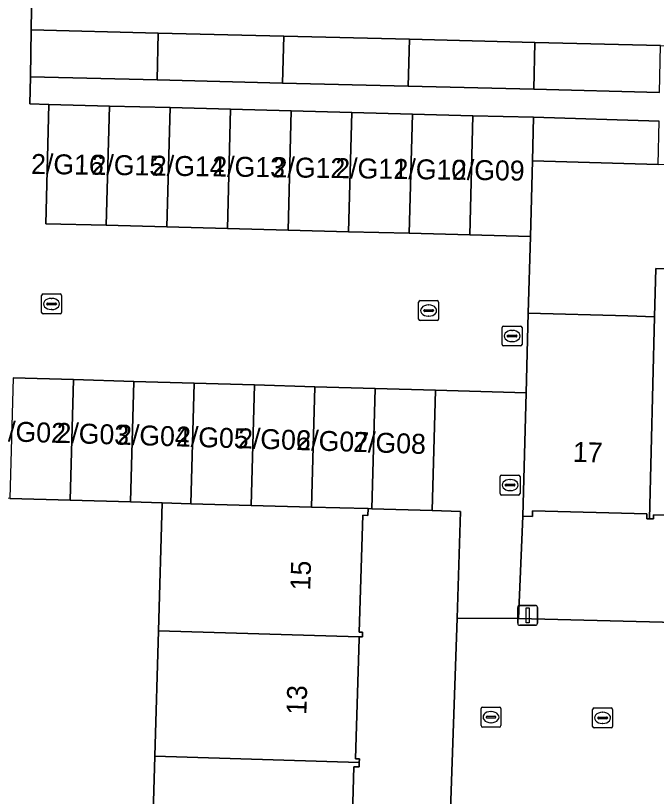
# Model space of a CAD drawing. Extents: x 162082 to 163401, y 388089 to 388636.
# Drawn here: x 162369.45 to 162401.58, y 388400.98 to 388440.14 of the extents above; entities that cross this region are included whole.
import ezdxf

# ---------------------------------------------------------------- set-up
doc = ezdxf.new("R2010")
doc.units = 0
for name, color, linetype in [('IMGEO_Erf', 7, 'Continuous'), ('IMGEO_Kolk', 7, 'Continuous'), ('IMGEO_Lichtmast', 7, 'Continuous'), ('IMGEO_Pand', 7, 'Continuous'), ('IMGEO_Pand_nummerreeks', 7, 'Continuous'), ('IMGEO_Rijbaan_lokaal_open', 7, 'Continuous'), ('IMGEO_Rioolput', 7, 'Continuous'), ('IMGEO_Voetpad_open', 7, 'Continuous')]:
    doc.layers.add(name, color=color, linetype=linetype)

msp = doc.modelspace()

# ---------------------------------------------------------------- linework, layer by layer
at = {"layer": 'IMGEO_Erf'}
for points in [[(162370.394, 388449.881), (162370.224, 388439.424), (162376.596, 388439.265), (162382.893, 388439.109), (162389.192, 388438.952), (162395.49, 388438.795), (162401.787, 388438.638), (162408.086, 388438.481), (162414.386, 388438.325), (162420.681, 388438.168), (162426.979, 388438.011), (162433.427, 388437.851), (162433.687, 388448.306)], [(162391.221, 388399.33), (162391.581, 388409.926), (162391.763, 388415.268), (162390.331, 388415.319), (162387.304, 388415.408), (162387.119, 388415.413), (162387.109, 388415.076), (162386.857, 388415.084), (162386.676, 388409.21), (162386.847, 388409.213), (162386.84, 388408.985), (162386.672, 388408.99), (162386.669, 388408.898), (162386.493, 388402.873), (162386.686, 388402.867), (162386.681, 388402.687), (162386.674, 388402.456), (162386.406, 388402.464), (162386.231, 388396.501)], [(162407.441, 388414.947), (162401.436, 388415.105), (162401.431, 388414.896), (162401.23, 388414.901), (162401.092, 388414.905), (162401.098, 388415.148), (162395.37, 388415.3), (162395.363, 388415.021), (162394.878, 388415.034), (162394.658, 388409.896), (162432.729, 388408.927)]]:
    msp.add_lwpolyline(points, dxfattribs=at)
for points in [[(162433.275, 388431.733), (162426.855, 388431.922), (162420.558, 388432.108), (162414.261, 388432.294), (162407.964, 388432.479), (162401.666, 388432.665), (162395.361, 388432.851), (162395.261, 388429.06), (162395.146, 388425.209), (162400.145, 388425.077), (162401.492, 388425.041), (162401.554, 388427.451), (162407.852, 388427.288), (162407.79, 388424.875), (162414.088, 388424.709), (162420.385, 388424.543), (162426.683, 388424.377), (162433.036, 388424.209)], [(162376.236, 388396.697), (162376.423, 388402.994), (162376.61, 388409.292), (162376.8, 388415.702), (162375.2, 388415.749), (162372.174, 388415.837), (162369.148, 388415.926), (162368.481, 388415.945), (162368.456, 388414.976), (162368.314, 388409.541), (162368.148, 388403.242), (162367.983, 388396.945), (162367.818, 388390.647), (162367.652, 388384.348), (162367.487, 388378.051), (162367.322, 388371.753), (162367.158, 388365.51), (162364.636, 388365.576), (162364.63, 388365.331), (162375.298, 388365.051), (162375.489, 388371.508), (162375.676, 388377.805), (162375.863, 388384.102), (162376.05, 388390.4)]]:
    msp.add_lwpolyline(points, close=True, dxfattribs=at)
at = {"layer": 'IMGEO_Kolk'}
for p, q in [((162370.822, 388426.179), (162371.674, 388426.179)), ((162370.747, 388425.253), (162370.747, 388426.105)), ((162371.235, 388425.959), (162371.26, 388425.959)), ((162371.748, 388426.105), (162371.748, 388425.253)), ((162389.656, 388424.922), (162389.656, 388425.774)), ((162389.731, 388425.848), (162390.583, 388425.848)), ((162390.657, 388425.774), (162390.657, 388424.922)), ((162371.006, 388425.673), (162371.006, 388425.685)), ((162371.444, 388425.636), (162371.046, 388425.636)), ((162371.049, 388425.722), (162371.447, 388425.722)), ((162371.258, 388425.399), (162371.233, 388425.399)), ((162371.49, 388425.685), (162371.49, 388425.673)), ((162389.958, 388425.391), (162390.356, 388425.391)), ((162390.144, 388425.628), (162390.169, 388425.628)), ((162371.674, 388425.179), (162370.822, 388425.179)), ((162389.915, 388425.342), (162389.915, 388425.354)), ((162390.353, 388425.305), (162389.955, 388425.305)), ((162390.167, 388425.068), (162390.142, 388425.068)), ((162390.399, 388425.354), (162390.399, 388425.342)), ((162390.583, 388424.848), (162389.731, 388424.848)), ((162393.743, 388416.169), (162393.743, 388417.021)), ((162393.818, 388417.095), (162394.67, 388417.095)), ((162394.231, 388416.875), (162394.256, 388416.875)), ((162394.744, 388417.021), (162394.744, 388416.169)), ((162394.002, 388416.589), (162394.002, 388416.601)), ((162394.44, 388416.552), (162394.042, 388416.552)), ((162394.045, 388416.638), (162394.443, 388416.638)), ((162394.486, 388416.601), (162394.486, 388416.589)), ((162394.67, 388416.095), (162393.818, 388416.095)), ((162394.254, 388416.315), (162394.229, 388416.315)), ((162398.456, 388405.418), (162399.308, 388405.418)), ((162398.381, 388404.492), (162398.381, 388405.344)), ((162398.869, 388405.198), (162398.894, 388405.198)), ((162399.382, 388405.344), (162399.382, 388404.492)), ((162398.64, 388404.912), (162398.64, 388404.924)), ((162399.078, 388404.875), (162398.68, 388404.875)), ((162398.683, 388404.961), (162399.081, 388404.961)), ((162398.892, 388404.638), (162398.867, 388404.638)), ((162399.124, 388404.924), (162399.124, 388404.912)), ((162399.308, 388404.418), (162398.456, 388404.418))]:
    msp.add_line(p, q, dxfattribs=at)
for points in [[(162370.822, 388426.179), (162371.674, 388426.179)], [(162370.747, 388425.253), (162370.747, 388426.105)], [(162371.748, 388426.105), (162371.748, 388425.253)], [(162389.656, 388424.922), (162389.656, 388425.774)], [(162389.731, 388425.848), (162390.583, 388425.848)], [(162390.657, 388425.774), (162390.657, 388424.922)], [(162371.674, 388425.179), (162370.822, 388425.179)], [(162390.583, 388424.848), (162389.731, 388424.848)], [(162393.743, 388416.169), (162393.743, 388417.021)], [(162393.818, 388417.095), (162394.67, 388417.095)], [(162394.744, 388417.021), (162394.744, 388416.169)], [(162394.67, 388416.095), (162393.818, 388416.095)], [(162398.456, 388405.418), (162399.308, 388405.418)], [(162398.381, 388404.492), (162398.381, 388405.344)], [(162399.382, 388405.344), (162399.382, 388404.492)], [(162399.308, 388404.418), (162398.456, 388404.418)]]:
    msp.add_lwpolyline(points, dxfattribs=at)
for centre, radius, start, end in [((162370.824, 388426.103), 0.0765, 91.552, 178.448), ((162370.824, 388426.103), 0.0765, 91.552, 178.448), ((162371.672, 388426.103), 0.0765, 1.552, 88.448), ((162371.672, 388426.103), 0.0765, 1.552, 88.448), ((162389.733, 388425.772), 0.0765, 91.552, 178.448), ((162389.733, 388425.772), 0.0765, 91.552, 178.448), ((162390.581, 388425.772), 0.0765, 1.552, 88.448), ((162390.581, 388425.772), 0.0765, 1.552, 88.448), ((162371.046, 388425.682), 0.0403, 85.8775, 175.7526), ((162371.043, 388425.672), 0.0366, 178.938, 274.7102), ((162371.447, 388425.679), 0.043, 264.8664, 352.4533), ((162371.451, 388425.684), 0.0386, 1.7309, 96.639), ((162389.955, 388425.351), 0.0403, 85.8775, 175.7526), ((162390.36, 388425.353), 0.0386, 1.7309, 96.639), ((162370.824, 388425.255), 0.0765, 181.552, 268.448), ((162370.824, 388425.255), 0.0765, 181.552, 268.448), ((162371.672, 388425.255), 0.0765, 271.552, 358.448), ((162371.672, 388425.255), 0.0765, 271.552, 358.448), ((162389.952, 388425.341), 0.0366, 178.938, 274.7102), ((162390.356, 388425.348), 0.043, 264.8664, 352.4533), ((162389.733, 388424.924), 0.0765, 181.552, 268.448), ((162389.733, 388424.924), 0.0765, 181.552, 268.448), ((162390.581, 388424.924), 0.0765, 271.552, 358.448), ((162390.581, 388424.924), 0.0765, 271.552, 358.448), ((162393.82, 388417.019), 0.0765, 91.552, 178.448), ((162393.82, 388417.019), 0.0765, 91.552, 178.448), ((162394.668, 388417.019), 0.0765, 1.552, 88.448), ((162394.668, 388417.019), 0.0765, 1.552, 88.448), ((162394.042, 388416.598), 0.0403, 85.8775, 175.7526), ((162394.039, 388416.588), 0.0366, 178.938, 274.7102), ((162394.443, 388416.595), 0.043, 264.8664, 352.4533), ((162394.447, 388416.6), 0.0386, 1.7309, 96.639), ((162393.82, 388416.171), 0.0765, 181.552, 268.448), ((162393.82, 388416.171), 0.0765, 181.552, 268.448), ((162394.668, 388416.171), 0.0765, 271.552, 358.448), ((162394.668, 388416.171), 0.0765, 271.552, 358.448), ((162398.458, 388405.342), 0.0765, 91.552, 178.448), ((162398.458, 388405.342), 0.0765, 91.552, 178.448), ((162399.306, 388405.342), 0.0765, 1.552, 88.448), ((162399.306, 388405.342), 0.0765, 1.552, 88.448), ((162398.68, 388404.921), 0.0403, 85.8775, 175.7526), ((162398.677, 388404.911), 0.0366, 178.938, 274.7102), ((162399.081, 388404.918), 0.043, 264.8664, 352.4533), ((162399.085, 388404.923), 0.0386, 1.7309, 96.639), ((162398.458, 388404.494), 0.0765, 181.552, 268.448), ((162398.458, 388404.494), 0.0765, 181.552, 268.448), ((162399.306, 388404.494), 0.0765, 271.552, 358.448), ((162399.306, 388404.494), 0.0765, 271.552, 358.448)]:
    msp.add_arc(centre, radius, start, end, dxfattribs=at)
for centre, major_axis, ratio, start_param, end_param in [((162371.234, 388425.679), (-0.387, 0.002), 0.722429, 4.712389, 7.853982), ((162371.259, 388425.679), (-0.39, 0.002), 0.717154, 1.570796, 4.712389), ((162390.143, 388425.348), (-0.387, 0.002), 0.722429, 4.712389, 7.853982), ((162390.168, 388425.348), (-0.39, 0.002), 0.717154, 1.570796, 4.712389), ((162394.23, 388416.595), (-0.387, 0.002), 0.722429, 4.712389, 7.853982), ((162394.255, 388416.595), (-0.39, 0.002), 0.717154, 1.570796, 4.712389), ((162398.868, 388404.918), (-0.387, 0.002), 0.722429, 4.712389, 7.853982), ((162398.893, 388404.918), (-0.39, 0.002), 0.717154, 1.570796, 4.712389)]:
    msp.add_ellipse(centre, major_axis=major_axis, ratio=ratio, start_param=start_param, end_param=end_param, dxfattribs=at)
at = {"layer": 'IMGEO_Lichtmast'}
for p, q in [((162394.725, 388410.562), (162395.515, 388410.562)), ((162395.515, 388410.562), (162394.725, 388410.562)), ((162394.625, 388409.662), (162394.625, 388410.462)), ((162394.625, 388410.462), (162394.625, 388409.662)), ((162395.615, 388410.462), (162395.615, 388409.662)), ((162395.615, 388409.662), (162395.615, 388410.462)), ((162395.515, 388409.562), (162394.725, 388409.562)), ((162394.725, 388409.562), (162395.515, 388409.562))]:
    msp.add_line(p, q, dxfattribs=at)
msp.add_lwpolyline([(162395.045, 388410.437), (162395.195, 388410.437), (162395.195, 388409.687), (162395.045, 388409.687), (162395.045, 388410.437)], dxfattribs=at)
for centre, start, end in [((162394.725, 388410.462), 90, 180), ((162394.725, 388410.462), 90, 180), ((162395.515, 388410.462), 0, 90), ((162395.515, 388410.462), 360, 90), ((162394.725, 388409.662), 180, 270), ((162394.725, 388409.662), 180, 270), ((162395.515, 388409.662), 270, 0), ((162395.515, 388409.662), 270, 0)]:
    msp.add_arc(centre, 0.1, start, end, dxfattribs=at)
at = {"layer": 'IMGEO_Pand'}
for points in [[(162376.596, 388439.265), (162370.224, 388439.424), (162370.187, 388437.072), (162376.54, 388436.914)], [(162382.893, 388439.109), (162376.596, 388439.265), (162376.54, 388436.914), (162382.836, 388436.757)], [(162389.192, 388438.952), (162382.893, 388439.109), (162382.836, 388436.757), (162389.136, 388436.6)], [(162395.49, 388438.795), (162389.192, 388438.952), (162389.136, 388436.6), (162395.432, 388436.444)], [(162401.787, 388438.638), (162395.49, 388438.795), (162395.432, 388436.444), (162401.73, 388436.287)], [(162373.992, 388429.624), (162374.15, 388435.604), (162371.111, 388435.685), (162370.953, 388429.705)], [(162373.992, 388429.624), (162377.03, 388429.544), (162377.189, 388435.524), (162374.15, 388435.604)], [(162380.068, 388429.463), (162380.227, 388435.443), (162377.189, 388435.524), (162377.03, 388429.544)], [(162380.068, 388429.463), (162383.107, 388429.382), (162383.266, 388435.362), (162380.227, 388435.443)], [(162383.107, 388429.382), (162386.146, 388429.302), (162386.304, 388435.282), (162383.266, 388435.362)], [(162389.184, 388429.221), (162389.343, 388435.201), (162386.304, 388435.282), (162386.146, 388429.302)], [(162392.381, 388435.121), (162389.343, 388435.201), (162389.184, 388429.221), (162392.222, 388429.141)], [(162392.381, 388435.121), (162392.222, 388429.141), (162395.261, 388429.06), (162395.361, 388432.851), (162395.419, 388435.04)], [(162401.666, 388432.665), (162401.716, 388434.854), (162395.419, 388435.04), (162395.361, 388432.851)], [(162407.79, 388424.875), (162407.852, 388427.288), (162401.554, 388427.451), (162401.492, 388425.041), (162401.23, 388414.901), (162401.431, 388414.896), (162401.436, 388415.105), (162407.441, 388414.947), (162407.533, 388414.945)], [(162401.492, 388425.041), (162400.145, 388425.077), (162395.146, 388425.209), (162395.041, 388421.221), (162394.878, 388415.034), (162395.363, 388415.021), (162395.37, 388415.3), (162401.098, 388415.148), (162401.092, 388414.905), (162401.23, 388414.901)], [(162372.174, 388415.837), (162372.351, 388421.882), (162369.325, 388421.97), (162369.148, 388415.926)], [(162372.174, 388415.837), (162375.2, 388415.749), (162375.377, 388421.793), (162372.351, 388421.882)], [(162376.8, 388415.702), (162378.226, 388415.662), (162378.403, 388421.704), (162375.377, 388421.793), (162375.2, 388415.749)], [(162378.226, 388415.662), (162381.252, 388415.577), (162381.429, 388421.616), (162378.403, 388421.704)], [(162381.429, 388421.616), (162381.252, 388415.577), (162384.278, 388415.493), (162384.455, 388421.527)], [(162387.481, 388421.439), (162384.455, 388421.527), (162384.278, 388415.493), (162387.119, 388415.413), (162387.304, 388415.408)], [(162387.481, 388421.439), (162387.304, 388415.408), (162390.331, 388415.319), (162390.507, 388421.35)], [(162386.857, 388415.084), (162387.109, 388415.076), (162387.119, 388415.413), (162384.278, 388415.493), (162381.252, 388415.577), (162378.226, 388415.662), (162376.8, 388415.702), (162376.61, 388409.292), (162386.672, 388408.99), (162386.84, 388408.985), (162386.847, 388409.213), (162386.676, 388409.21)], [(162386.669, 388408.898), (162386.672, 388408.99), (162376.61, 388409.292), (162376.423, 388402.994), (162386.681, 388402.687), (162386.686, 388402.867), (162386.493, 388402.873)], [(162376.423, 388402.994), (162376.236, 388396.697), (162386.506, 388396.389), (162386.509, 388396.493), (162386.231, 388396.501), (162386.406, 388402.464), (162386.674, 388402.456), (162386.681, 388402.687)]]:
    msp.add_lwpolyline(points, close=True, dxfattribs=at)
at = {"layer": 'IMGEO_Rijbaan_lokaal_open'}
msp.add_lwpolyline([(162369.325, 388421.97), (162372.351, 388421.882), (162375.377, 388421.793), (162378.403, 388421.704), (162381.429, 388421.616), (162384.455, 388421.527), (162387.481, 388421.439), (162390.507, 388421.35), (162395.041, 388421.221), (162395.146, 388425.209), (162395.261, 388429.06), (162392.222, 388429.141), (162389.184, 388429.221), (162386.146, 388429.302), (162383.107, 388429.382), (162380.068, 388429.463), (162377.03, 388429.544), (162373.992, 388429.624), (162370.953, 388429.705), (162371.111, 388435.685), (162370.164, 388435.71), (162370.187, 388437.072), (162370.224, 388439.424), (162370.394, 388449.881)], dxfattribs=at)
msp.add_lwpolyline([(162463.156, 388408.203), (162434.056, 388408.898), (162432.729, 388408.927), (162394.658, 388409.896), (162391.581, 388409.926), (162391.221, 388399.33), (162397.462, 388399.19), (162409.681, 388398.953), (162410.718, 388398.921), (162421.359, 388398.588), (162426.711, 388398.421), (162427.246, 388398.404), (162432.215, 388398.294), (162439.142, 388397.94), (162439.194, 388399.769), (162462.95, 388399.015)], close=True, dxfattribs=at)
at = {"layer": 'IMGEO_Rioolput'}
for p, q in [((162393.843, 388423.645), (162393.843, 388424.497)), ((162393.918, 388424.571), (162394.77, 388424.571)), ((162394.331, 388424.351), (162394.356, 388424.351)), ((162394.844, 388424.497), (162394.844, 388423.645)), ((162394.102, 388424.065), (162394.102, 388424.077)), ((162394.54, 388424.028), (162394.142, 388424.028)), ((162394.145, 388424.114), (162394.543, 388424.114)), ((162394.586, 388424.077), (162394.586, 388424.065)), ((162394.77, 388423.571), (162393.918, 388423.571)), ((162394.354, 388423.791), (162394.329, 388423.791)), ((162392.86, 388405.456), (162393.712, 388405.456)), ((162392.785, 388404.53), (162392.785, 388405.382)), ((162393.273, 388405.236), (162393.298, 388405.236)), ((162393.786, 388405.382), (162393.786, 388404.53)), ((162393.044, 388404.95), (162393.044, 388404.962)), ((162393.482, 388404.913), (162393.084, 388404.913)), ((162393.087, 388404.999), (162393.485, 388404.999)), ((162393.296, 388404.676), (162393.271, 388404.676)), ((162393.528, 388404.962), (162393.528, 388404.95)), ((162393.712, 388404.456), (162392.86, 388404.456))]:
    msp.add_line(p, q, dxfattribs=at)
for points in [[(162393.843, 388423.645), (162393.843, 388424.497)], [(162393.918, 388424.571), (162394.77, 388424.571)], [(162394.844, 388424.497), (162394.844, 388423.645)], [(162394.77, 388423.571), (162393.918, 388423.571)], [(162392.86, 388405.456), (162393.712, 388405.456)], [(162392.785, 388404.53), (162392.785, 388405.382)], [(162393.786, 388405.382), (162393.786, 388404.53)], [(162393.712, 388404.456), (162392.86, 388404.456)]]:
    msp.add_lwpolyline(points, dxfattribs=at)
for centre, radius, start, end in [((162393.92, 388424.495), 0.0765, 91.552, 178.448), ((162393.92, 388424.495), 0.0765, 91.552, 178.448), ((162394.768, 388424.495), 0.0765, 1.552, 88.448), ((162394.768, 388424.495), 0.0765, 1.552, 88.448), ((162394.142, 388424.074), 0.0403, 85.8775, 175.7526), ((162394.139, 388424.064), 0.0366, 178.938, 274.7102), ((162394.543, 388424.071), 0.043, 264.8664, 352.4533), ((162394.547, 388424.076), 0.0386, 1.7309, 96.639), ((162393.92, 388423.647), 0.0765, 181.552, 268.448), ((162393.92, 388423.647), 0.0765, 181.552, 268.448), ((162394.768, 388423.647), 0.0765, 271.552, 358.448), ((162394.768, 388423.647), 0.0765, 271.552, 358.448), ((162392.862, 388405.38), 0.0765, 91.552, 178.448), ((162392.862, 388405.38), 0.0765, 91.552, 178.448), ((162393.71, 388405.38), 0.0765, 1.552, 88.448), ((162393.71, 388405.38), 0.0765, 1.552, 88.448), ((162393.084, 388404.959), 0.0403, 85.8775, 175.7526), ((162393.081, 388404.949), 0.0366, 178.938, 274.7102), ((162393.485, 388404.956), 0.043, 264.8664, 352.4533), ((162393.489, 388404.961), 0.0386, 1.7309, 96.639), ((162392.862, 388404.532), 0.0765, 181.552, 268.448), ((162392.862, 388404.532), 0.0765, 181.552, 268.448), ((162393.71, 388404.532), 0.0765, 271.552, 358.448), ((162393.71, 388404.532), 0.0765, 271.552, 358.448)]:
    msp.add_arc(centre, radius, start, end, dxfattribs=at)
for centre, major_axis, ratio, start_param, end_param in [((162394.33, 388424.071), (-0.387, 0.002), 0.722429, 4.712389, 7.853982), ((162394.355, 388424.071), (-0.39, 0.002), 0.717154, 1.570796, 4.712389), ((162393.272, 388404.956), (-0.387, 0.002), 0.722429, 4.712389, 7.853982), ((162393.297, 388404.956), (-0.39, 0.002), 0.717154, 1.570796, 4.712389)]:
    msp.add_ellipse(centre, major_axis=major_axis, ratio=ratio, start_param=start_param, end_param=end_param, dxfattribs=at)
at = {"layer": 'IMGEO_Voetpad_open'}
msp.add_lwpolyline([(162401.73, 388436.287), (162395.432, 388436.444), (162389.136, 388436.6), (162382.836, 388436.757), (162376.54, 388436.914), (162370.187, 388437.072), (162370.164, 388435.71), (162371.111, 388435.685), (162374.15, 388435.604), (162377.189, 388435.524), (162380.227, 388435.443), (162383.266, 388435.362), (162386.304, 388435.282), (162389.343, 388435.201), (162392.381, 388435.121), (162395.419, 388435.04), (162401.716, 388434.854)], dxfattribs=at)
msp.add_lwpolyline([(162395.041, 388421.221), (162390.507, 388421.35), (162390.331, 388415.319), (162391.763, 388415.268), (162391.581, 388409.926), (162394.658, 388409.896), (162394.878, 388415.034)], close=True, dxfattribs=at)

# ---------------------------------------------------------------- texts
at = {"layer": 'IMGEO_Pand_nummerreeks'}
for s, rotation, p in [('2/G16', 359.2125, (162370.218, 388432.202)), ('2/G15', 359.2125, (162373.247, 388432.161)), ('2/G14', 359.2125, (162376.275, 388432.119)), ('2/G13', 359.2125, (162379.304, 388432.077)), ('2/G12', 359.2125, (162382.326, 388432.036)), ('2/G11', 359.2125, (162385.471, 388431.993)), ('2/G10', 359.2125, (162388.392, 388431.952)), ('2/G09', 359.2125, (162391.323, 388431.912)), ('2/G02', 358.2101, (162368.311, 388418.812)), ('2/G03', 358.2101, (162371.481, 388418.721)), ('2/G04', 358.2101, (162374.52, 388418.63)), ('2/G05', 358.2101, (162377.476, 388418.539)), ('2/G06', 358.2101, (162380.588, 388418.448)), ('2/G07', 358.2101, (162383.512, 388418.357)), ('2/G08', 358.2101, (162386.363, 388418.266)), ('17', 358.3534, (162397.381, 388417.763)), ('15', 88.2126, (162384.218, 388411.304)), ('13', 88.2126, (162384.023, 388405.056))]:
    msp.add_text(s, height=1, rotation=rotation, dxfattribs=at).set_placement(p)

doc.saveas('drawing.dxf')
